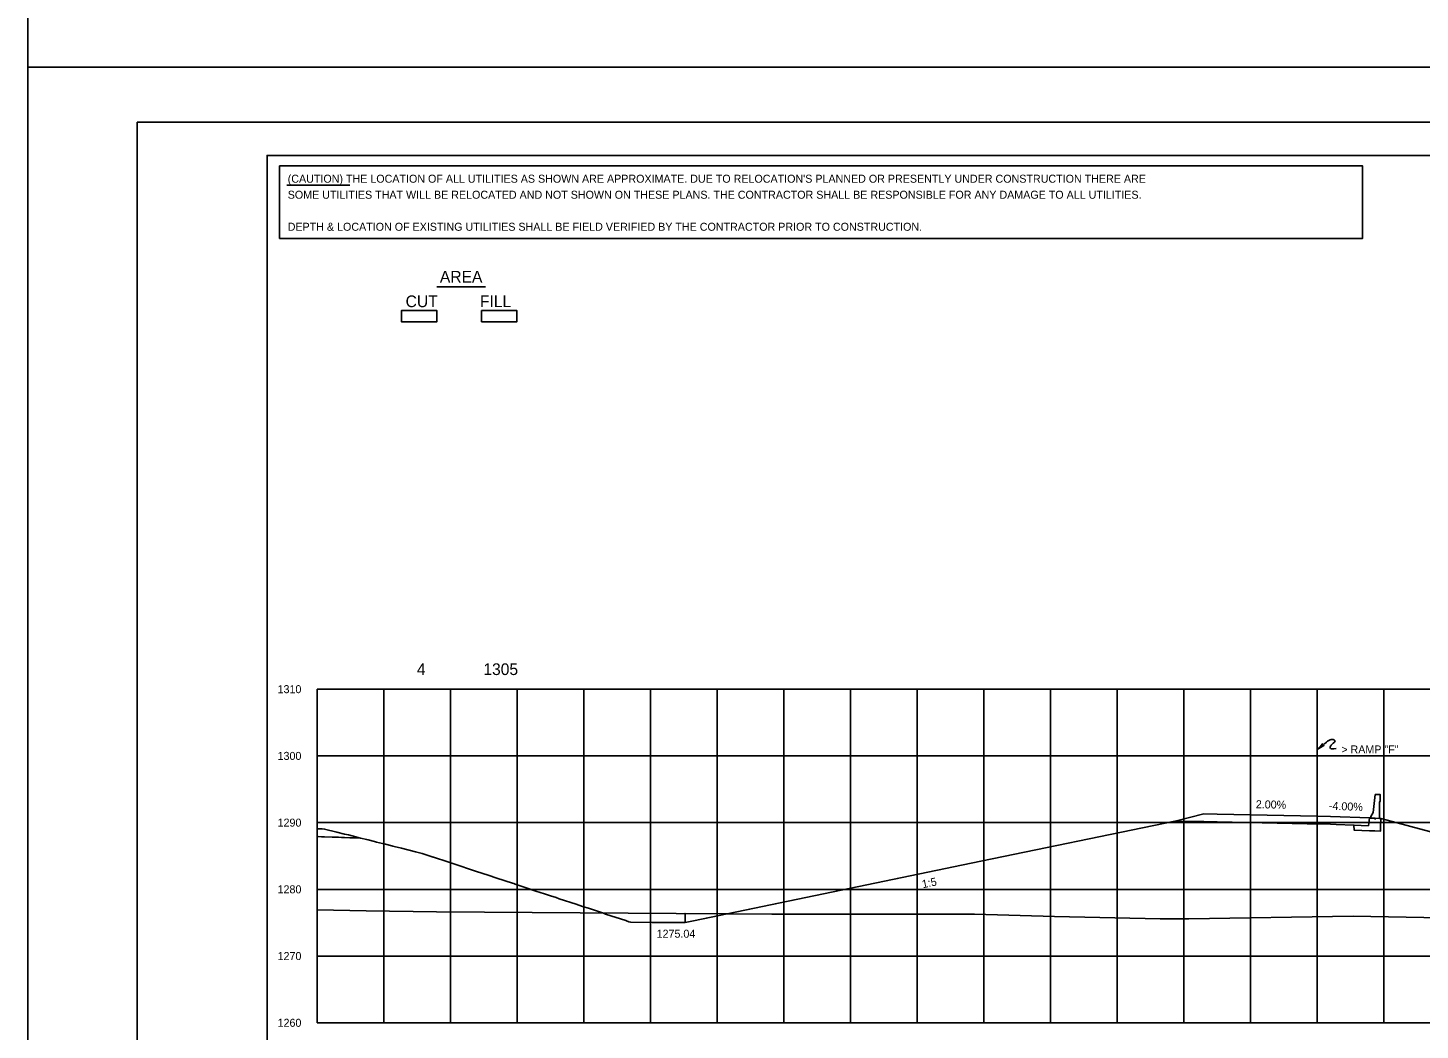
# Model space of a CAD drawing. Extents: x 2148105 to 2149976, y 144169 to 149705.
# Drawn here: x 2148219.9 to 2148428.7, y 145960.8 to 146111 of the extents above; entities that cross this region are included whole.
import ezdxf

# ---------------------------------------------------------------- set-up
doc = ezdxf.new("R2010")
doc.units = 0
for name, color, linetype in [('Bridge M-Header', 7, 'Continuous'), ('Default', 7, 'Continuous'), ('INR_Tracking', 7, 'Continuous'), ('PH1a-2-RampC', 7, 'Continuous'), ('PH1a-PR-DividingStrip', 7, 'Continuous'), ('PH1a-PR-ServRd', 7, 'Continuous'), ('PH2-PR-Barrier', 7, 'Continuous'), ('PR_Align_PC', 7, 'Continuous'), ('PR_Align_Ramp_E', 7, 'Continuous'), ('PR_Align_Ramp_J', 7, 'Continuous'), ('PR_Storm_Channel', 7, 'Continuous'), ('PR_Storm_Conc_Box_PH1B', 7, 'Continuous'), ('PR_Storm_Conc_Pipe', 7, 'Continuous'), ('PR_Storm_Conc_Pipe_PH1B', 7, 'Continuous'), ('PR_Storm_Inlet_CICI_PH1A', 7, 'Continuous'), ('PR_Storm_Inlet_CICI_PH1B', 7, 'Continuous'), ('PR_Storm_MH', 7, 'Continuous'), ('PR_Storm_MH_PH1B', 7, 'Continuous'), ('PR_Storm_Standard_Median_Drain_PH1B', 7, 'Continuous'), ('PR_Storm_Txt_PH1B', 7, 'Continuous'), ('TopCut', 7, 'Continuous'), ('TOPO_BRIDGE_Pier Cap', 7, 'Continuous')]:
    doc.layers.add(name, color=color, linetype=linetype)

# ---------------------------------------------------------------- blocks, each defined once
blk = doc.blocks.new('POINT_DISPLAY')
at = {"layer": 'Default'}
blk.add_line((0, 0), (0, 0), dxfattribs=at)

msp = doc.modelspace()

# ---------------------------------------------------------------- linework, layer by layer
at = {"layer": 'INR_Tracking'}
msp.add_lwpolyline([(2148318.52, 145976.95), (2148319.76, 145977.2), (2148361.43, 145985.82), (2148391.97, 145992.13), (2148392, 145992.14), (2148394.33, 145992.1), (2148396.32, 145992.06), (2148396.32, 145992.06), (2148398.32, 145992.02), (2148411.78, 145991.75), (2148413.31, 145991.72), (2148413.32, 145991.72), (2148415.31, 145991.68), (2148415.32, 145991.68), (2148416.15, 145991.64), (2148418.81, 145991.54), (2148418.82, 145991.54), (2148418.83, 145990.79), (2148421.15, 145990.69), (2148421.15, 145990.69), (2148421.97, 145990.66), (2148422.79, 145990.63), (2148422.81, 145990.63), (2148422.81, 145991.03), (2148422.82, 145991.38), (2148422.83, 145992.54), (2148424.55, 145992.08), (2148467.86, 145980.51)], dxfattribs=at)
at = {"layer": 'PH1a-PR-ServRd'}
msp.add_lwpolyline([(2148570.82, 145881.91), (2148255.82, 145881.91), (2148255.82, 146091.91), (2148570.82, 146091.91)], close=True, dxfattribs=at)
at = {"layer": 'PH2-PR-Barrier'}
msp.add_line((2148413.32, 145992.88), (2148413.32, 146002.88), dxfattribs=at)
for points in [[(2148413.32, 146002.88), (2148413.84, 146003.43), (2148414.1, 146003.74), (2148414.18, 146003.57), (2148414.32, 146003.46), (2148413.32, 146002.88)], [(2148414.33, 146003.69), (2148414.69, 146003.98), (2148414.85, 146004.11), (2148414.94, 146004.19), (2148415.04, 146004.24), (2148415.14, 146004.29), (2148415.26, 146004.33), (2148415.39, 146004.36), (2148415.49, 146004.37), (2148415.57, 146004.37), (2148415.65, 146004.36), (2148415.72, 146004.35), (2148415.78, 146004.33), (2148415.83, 146004.31), (2148415.87, 146004.28), (2148415.91, 146004.25), (2148415.95, 146004.21), (2148415.98, 146004.15), (2148415.97, 146004.09), (2148415.96, 146004.06), (2148415.91, 146003.99), (2148415.72, 146003.82), (2148415.53, 146003.66), (2148415.46, 146003.59), (2148415.39, 146003.51), (2148415.33, 146003.42), (2148415.29, 146003.35), (2148415.25, 146003.27), (2148415.25, 146003.19), (2148415.27, 146003.1), (2148415.31, 146003.04), (2148415.36, 146003), (2148415.42, 146002.98), (2148415.53, 146002.96), (2148415.66, 146002.97), (2148415.82, 146002.98), (2148416.15, 146003.02)]]:
    msp.add_lwpolyline(points, dxfattribs=at)
at = {"layer": 'PR_Align_PC'}
msp.add_line((2148281.28, 146072.21), (2148288.56, 146072.21), dxfattribs=at)
for points in [[(2148275.98, 146068.66), (2148281.29, 146068.66), (2148281.29, 146066.97), (2148275.98, 146066.97)], [(2148275.98, 146068.66), (2148281.29, 146068.66), (2148281.29, 146066.97), (2148275.98, 146066.97)], [(2148287.98, 146068.66), (2148293.29, 146068.66), (2148293.29, 146066.97), (2148287.98, 146066.97)], [(2148287.98, 146068.66), (2148293.29, 146068.66), (2148293.29, 146066.97), (2148287.98, 146066.97)]]:
    msp.add_lwpolyline(points, close=True, dxfattribs=at)
at = {"layer": 'PR_Align_Ramp_E'}
for points in [[(2148219.95, 146345.16), (2148579.95, 146345.16), (2148579.95, 146105.16), (2148219.95, 146105.16)], [(2148219.95, 146105.16), (2148579.95, 146105.16), (2148579.95, 145865.16), (2148219.95, 145865.16)]]:
    msp.add_lwpolyline(points, close=True, dxfattribs=at)
at = {"layer": 'PR_Align_Ramp_J'}
msp.add_lwpolyline([(2148236.32, 146096.91), (2148576.32, 146096.91), (2148576.32, 145876.91), (2148236.32, 145876.91)], close=True, dxfattribs=at)
at = {"layer": 'PR_Storm_Channel'}
msp.add_lwpolyline([(2148392, 145992.14), (2148396.32, 145993.22), (2148398.32, 145993.18), (2148413.32, 145992.88), (2148415.32, 145992.84), (2148421.15, 145992.61)], dxfattribs=at)
at = {"layer": 'PR_Storm_Conc_Box_PH1B'}
for p, q in [((2148263.32, 146011.91), (2148563.32, 146011.91)), ((2148263.32, 145961.91), (2148263.32, 146011.91)), ((2148273.32, 145961.91), (2148273.32, 146011.91)), ((2148283.32, 145961.91), (2148283.32, 146011.91)), ((2148293.32, 145961.91), (2148293.32, 146011.91)), ((2148303.32, 145961.91), (2148303.32, 146011.91)), ((2148313.32, 145961.91), (2148313.32, 146011.91)), ((2148323.32, 145961.91), (2148323.32, 146011.91)), ((2148333.32, 145961.91), (2148333.32, 146011.91)), ((2148343.32, 145961.91), (2148343.32, 146011.91)), ((2148353.32, 145961.91), (2148353.32, 146011.91)), ((2148363.32, 145961.91), (2148363.32, 146011.91)), ((2148373.32, 145961.91), (2148373.32, 146011.91)), ((2148383.32, 145961.91), (2148383.32, 146011.91)), ((2148393.32, 145961.91), (2148393.32, 146011.91)), ((2148403.32, 145961.91), (2148403.32, 146011.91)), ((2148413.32, 145961.91), (2148413.32, 146011.91)), ((2148423.32, 145961.91), (2148423.32, 146011.91)), ((2148263.32, 146001.91), (2148563.32, 146001.91)), ((2148263.32, 145991.91), (2148563.32, 145991.91)), ((2148263.32, 145981.91), (2148563.32, 145981.91)), ((2148263.32, 145971.91), (2148563.32, 145971.91)), ((2148263.32, 145961.91), (2148563.32, 145961.91))]:
    msp.add_line(p, q, dxfattribs=at)
at = {"layer": 'PR_Storm_Conc_Pipe'}
msp.add_lwpolyline([(2148263.32, 145989.81), (2148263.42, 145989.81), (2148263.48, 145989.81), (2148263.97, 145989.79), (2148264.11, 145989.79), (2148264.45, 145989.78), (2148265.57, 145989.74), (2148266.54, 145989.71), (2148266.98, 145989.69), (2148267.45, 145989.68), (2148268.25, 145989.65), (2148269.11, 145989.62), (2148269.37, 145989.62), (2148269.83, 145989.6), (2148270.78, 145989.36), (2148270.97, 145989.32), (2148271.95, 145989.07), (2148272.25, 145989), (2148273.59, 145988.66), (2148274.51, 145988.43), (2148274.68, 145988.39), (2148274.88, 145988.34), (2148275.96, 145988.07), (2148278.08, 145987.54), (2148278.3, 145987.48), (2148279.1, 145987.28), (2148280.72, 145986.75), (2148280.77, 145986.73), (2148281.68, 145986.44), (2148282.02, 145986.32), (2148285.31, 145985.24), (2148285.58, 145985.15), (2148286.64, 145984.8), (2148287.25, 145984.6), (2148288.96, 145984.04), (2148290.29, 145983.6), (2148290.29, 145983.6), (2148292.64, 145982.82), (2148292.65, 145982.82), (2148292.81, 145982.77), (2148293.02, 145982.7), (2148293.02, 145982.7), (2148294.55, 145982.19), (2148296.15, 145981.66), (2148297.42, 145981.24), (2148298.34, 145980.94), (2148299.17, 145980.67), (2148299.64, 145980.51), (2148302.2, 145979.67), (2148303.12, 145979.36), (2148303.83, 145979.13), (2148304.02, 145979.07), (2148306.26, 145978.33), (2148306.6, 145978.21), (2148309.62, 145977.22), (2148309.7, 145977.19), (2148310.08, 145977.06), (2148310.09, 145977.06), (2148310.35, 145976.97), (2148313.57, 145976.96), (2148314.43, 145976.96), (2148315.38, 145976.96), (2148316.03, 145976.95), (2148317.05, 145976.95), (2148318.52, 145976.95)], dxfattribs=at)
at = {"layer": 'PR_Storm_Conc_Pipe_PH1B'}
msp.add_lwpolyline([(2148255.82, 145881.91), (2148570.82, 145881.91), (2148570.82, 146091.91), (2148255.82, 146091.91)], close=True, dxfattribs=at)
msp.add_lwpolyline([(2148255.82, 145881.91), (2148570.82, 145881.91), (2148570.82, 146091.91), (2148255.82, 146091.91)], close=True, dxfattribs=at)
at = {"layer": 'PR_Storm_Inlet_CICI_PH1A'}
for points in [[(2148422.64, 145992.55), (2148422.63, 145994.91), (2148422.76, 145995.18), (2148422.76, 145996.1), (2148422.01, 145996.1), (2148421.72, 145993.44), (2148421.33, 145992.85), (2148421.32, 145992.6), (2148421.9, 145992.58), (2148421.9, 145992.5), (2148422.08, 145992.49), (2148422.08, 145992.57)], [(2148422.81, 145990.63), (2148421.15, 145990.69), (2148418.83, 145990.79), (2148418.82, 145991.54), (2148420.99, 145991.45), (2148421.15, 145992.61), (2148421.32, 145992.6), (2148421.9, 145992.58), (2148421.9, 145992.5), (2148422.08, 145992.49), (2148422.08, 145992.57), (2148422.64, 145992.55), (2148422.83, 145992.54), (2148422.82, 145991.38)]]:
    msp.add_lwpolyline(points, close=True, dxfattribs=at)
at = {"layer": 'PR_Storm_Inlet_CICI_PH1B'}
msp.add_lwpolyline([(2148263.32, 145978.86), (2148270.66, 145978.71), (2148281.24, 145978.56), (2148331.52, 145978.2), (2148357.34, 145978.2), (2148359.16, 145978.2), (2148361.89, 145978.17), (2148373.93, 145977.86), (2148389.77, 145977.49), (2148394.03, 145977.48), (2148418.69, 145977.89), (2148442.52, 145977.44), (2148443.21, 145977.44), (2148466.31, 145977.18), (2148486.44, 145976.71), (2148506.03, 145976.34), (2148521.8, 145976.09), (2148538, 145975.71), (2148557.35, 145975.16), (2148563.08, 145974.96), (2148563.32, 145974.95)], dxfattribs=at)
at = {"layer": 'PR_Storm_MH'}
msp.add_line((2148258.8, 146087.46), (2148268.21, 146087.46), dxfattribs=at)
msp.add_lwpolyline([(2148257.69, 146090.34), (2148420.12, 146090.34), (2148420.12, 146079.47), (2148257.69, 146079.47)], close=True, dxfattribs=at)
at = {"layer": 'PR_Storm_Standard_Median_Drain_PH1B'}
for q in [(2148263.32, 146011.91), (2148563.32, 145961.91)]:
    msp.add_line((2148263.32, 145961.91), q, dxfattribs=at)
at = {"layer": 'PR_Storm_Txt_PH1B'}
msp.add_lwpolyline([(2148263.32, 145990.98), (2148263.42, 145990.98), (2148263.48, 145990.98), (2148263.96, 145990.96), (2148264.11, 145990.96), (2148264.45, 145990.94), (2148266.27, 145990.49), (2148267.45, 145990.2), (2148268.01, 145990.06), (2148269.11, 145989.78), (2148269.3, 145989.73), (2148269.83, 145989.6)], dxfattribs=at)
at = {"layer": 'TopCut'}
for points in [[(2148287.98, 146066.97), (2148293.29, 146066.97), (2148293.29, 146068.66), (2148287.98, 146068.66), (2148287.98, 146066.97)], [(2148467.86, 145980.51), (2148424.55, 145992.08), (2148422.83, 145992.54), (2148422.82, 145991.38), (2148422.81, 145991.03), (2148422.81, 145990.63), (2148422.8, 145990.63), (2148421.15, 145990.69), (2148421.15, 145990.69), (2148418.83, 145990.79), (2148418.82, 145991.54), (2148418.81, 145991.54), (2148416.15, 145991.64), (2148415.32, 145991.68), (2148415.31, 145991.68), (2148413.32, 145991.72), (2148413.31, 145991.72), (2148411.78, 145991.75), (2148398.32, 145992.02), (2148396.32, 145992.06), (2148396.32, 145992.06), (2148394.33, 145992.1), (2148392, 145992.14), (2148391.97, 145992.13), (2148361.43, 145985.82), (2148324.8, 145978.25), (2148331.52, 145978.2), (2148357.34, 145978.2), (2148359.16, 145978.2), (2148361.89, 145978.17), (2148373.93, 145977.86), (2148389.77, 145977.49), (2148394.03, 145977.48), (2148418.69, 145977.89), (2148442.52, 145977.44)]]:
    msp.add_lwpolyline(points, dxfattribs=at)
at = {"layer": 'TOPO_BRIDGE_Pier Cap'}
msp.add_lwpolyline([(2148275.98, 146066.97), (2148281.29, 146066.97), (2148281.29, 146068.66), (2148275.98, 146068.66), (2148275.98, 146066.97)], dxfattribs=at)
msp.add_lwpolyline([(2148318.52, 145976.95), (2148318.52, 145978.29), (2148324.8, 145978.25), (2148319.76, 145977.2)], close=True, dxfattribs=at)

# ---------------------------------------------------------------- block references
at = {"layer": 'PR_Storm_Conc_Pipe_PH1B', "xscale": 10, "yscale": 10}
for p in [(2148398.32, 145993.18), (2148398.32, 145993.18), (2148415.32, 145992.84), (2148415.32, 145992.84), (2148421.15, 145992.61), (2148421.15, 145992.61)]:
    msp.add_blockref('POINT_DISPLAY', p, dxfattribs=at)

# ---------------------------------------------------------------- texts
at = {"layer": 'Bridge M-Header'}
for s, rotation, p in [('2.00%', 358.8542, (2148404.09, 145994.07)), ('-4.00%', 357.7094, (2148415.04, 145993.85))]:
    msp.add_text(s, height=1.2, rotation=rotation, dxfattribs=at).set_placement(p)
at = {"layer": 'PH1a-2-RampC'}
msp.add_text('1275.04', height=1.2, dxfattribs=at).set_placement((2148314.24, 145974.66))
at = {"layer": 'PH1a-PR-DividingStrip'}
msp.add_text('1:5', height=1.2, rotation=11.6833, dxfattribs=at).set_placement((2148354.16, 145982.07))
at = {"layer": 'PH2-PR-Barrier'}
msp.add_text('> RAMP "F"', height=1.2, rotation=360, dxfattribs=at).set_placement((2148416.92, 146002.28))
at = {"layer": 'PR_Align_PC'}
for s, p in [('AREA', (2148281.74, 146072.86)), ('CUT', (2148276.6, 146069.17)), ('FILL', (2148287.74, 146069.17)), ('4', (2148278.29, 146014.03)), ('1305', (2148288.26, 146014.03))]:
    msp.add_text(s, height=1.75, dxfattribs=at).set_placement(p)
at = {"layer": 'PR_Storm_MH'}
for s, p in [("(CAUTION) THE LOCATION OF ALL UTILITIES AS SHOWN ARE APPROXIMATE. DUE TO RELOCATION'S PLANNED OR PRESENTLY UNDER CONSTRUCTION THERE ARE ", (2148258.92, 146087.82)), ('SOME UTILITIES THAT WILL BE RELOCATED AND NOT SHOWN ON THESE PLANS. THE CONTRACTOR SHALL BE RESPONSIBLE FOR ANY DAMAGE TO ALL UTILITIES.', (2148258.92, 146085.42)), ('DEPTH & LOCATION OF EXISTING UTILITIES SHALL BE FIELD VERIFIED BY THE CONTRACTOR PRIOR TO CONSTRUCTION.', (2148258.92, 146080.62))]:
    msp.add_text(s, height=1.2, dxfattribs=at).set_placement(p)
at = {"layer": 'PR_Storm_MH_PH1B'}
for s, p in [('1310', (2148257.4, 146011.31)), ('1300', (2148257.4, 146001.31)), ('1290', (2148257.4, 145991.31)), ('1280', (2148257.4, 145981.31)), ('1270', (2148257.4, 145971.31)), ('1260', (2148257.4, 145961.31))]:
    msp.add_text(s, height=1.2, dxfattribs=at).set_placement(p)

doc.saveas('drawing.dxf')
